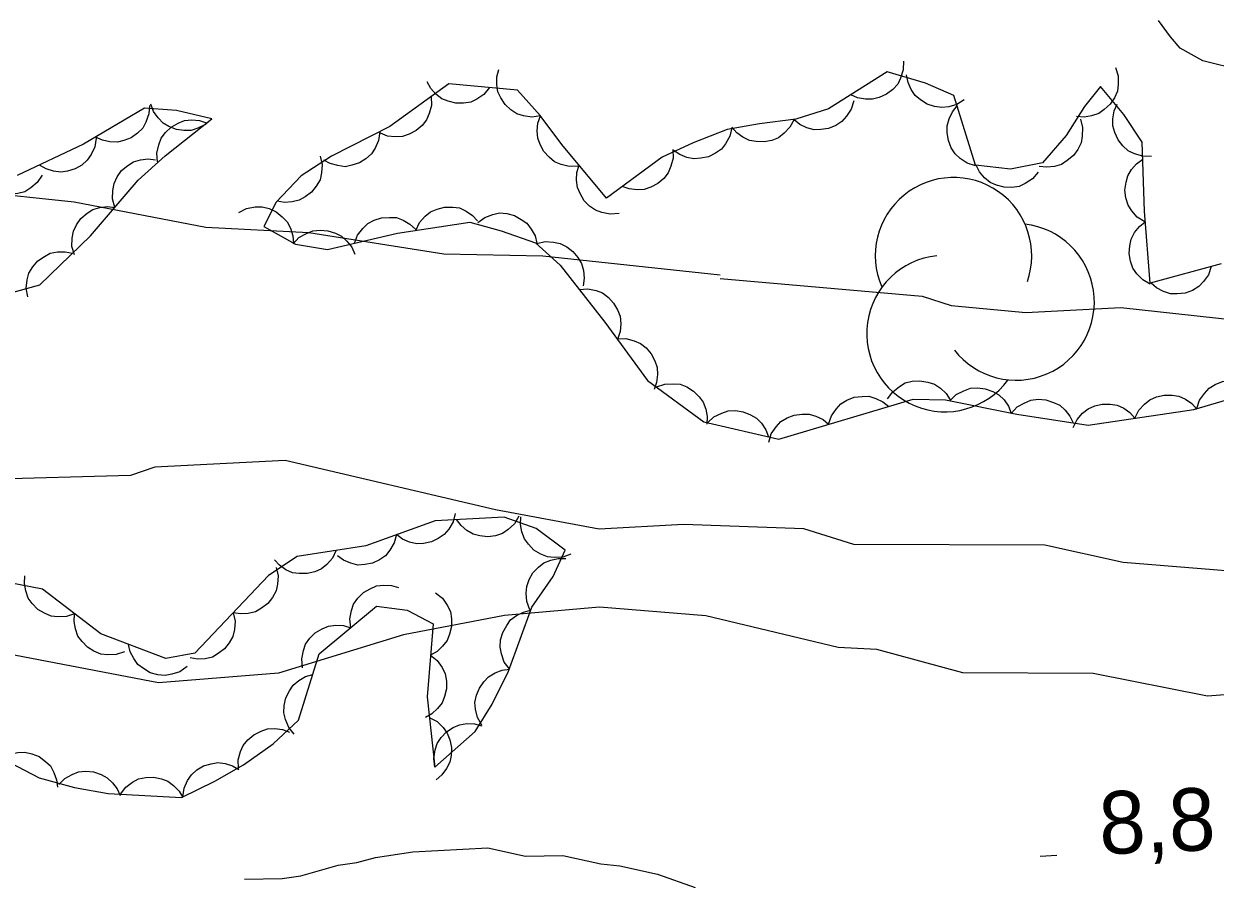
# Model space of a CAD drawing. Extents: x 336540 to 340074, y 5572036 to 5573747.
# Drawn here: x 337428.4 to 337485.6, y 5573493.1 to 5573534.1 of the extents above; entities that cross this region are included whole.
import ezdxf

# ---------------------------------------------------------------- set-up
doc = ezdxf.new("R2010")
doc.units = 0
for name, color, linetype in [('Niveau 1', 7, 'Continuous'), ('Niveau 2', 7, 'Continuous'), ('Niveau 3', 7, 'Continuous'), ('Niveau 44', 7, 'Continuous')]:
    doc.layers.add(name, color=color, linetype=linetype)

msp = doc.modelspace()

# ---------------------------------------------------------------- linework, layer by layer
at = {"layer": 'Niveau 1'}
msp.add_lwpolyline([(337486.78, 5573531.9), (337484.97, 5573532.36), (337483.89, 5573532.96), (337483.43, 5573533.51), (337482.85, 5573534.28)], dxfattribs=at)
at = {"layer": 'Niveau 2'}
for points in [[(337347.81, 5573530.31), (337350.57, 5573529.61), (337355.66, 5573529.33), (337365.72, 5573527.82), (337368.99, 5573526.81), (337371.73, 5573526.45), (337381.17, 5573527.1), (337387.65, 5573529.46), (337389.49, 5573529.9), (337392.18, 5573530.04), (337396.59, 5573529.59), (337396.79, 5573529.43), (337405.02, 5573527.48), (337417.94, 5573526.45), (337421.15, 5573526.62), (337430.85, 5573525.59), (337437.17, 5573524.38), (337442.1, 5573524.12), (337448.58, 5573523.1), (337453.32, 5573523), (337461.82, 5573522.1)], [(337461.83, 5573521.92), (337471.52, 5573521.07), (337472.91, 5573520.62), (337476.48, 5573520.29), (337481.04, 5573520.53), (337494.81, 5573519.03)], [(337487.45, 5573507.79), (337481.16, 5573508.31), (337477.39, 5573509.14), (337468.24, 5573509.17), (337465.84, 5573509.92), (337460.07, 5573510.12), (337456.03, 5573509.9), (337451.06, 5573510.83), (337440.96, 5573513.19), (337434.71, 5573512.88), (337433.55, 5573512.47), (337426.62, 5573512.29)], [(337491.78, 5573502.41), (337485.2, 5573501.89), (337479.72, 5573502.99), (337473.47, 5573503.01), (337469.34, 5573504.14), (337467.49, 5573504.23), (337461.14, 5573505.75), (337456.04, 5573506.16), (337451.49, 5573505.77), (337446.64, 5573504.83), (337440.64, 5573503), (337434.9, 5573502.54), (337427.21, 5573504)], [(337439.02, 5573493.12), (337440.82, 5573493.16), (337441.72, 5573493.29), (337443.51, 5573493.79), (337444.4, 5573493.92), (337445.3, 5573494.17), (337447.09, 5573494.43), (337450.69, 5573494.63), (337452.5, 5573494.22), (337454.29, 5573494.26), (337456.1, 5573493.86), (337457.01, 5573493.77), (337458.82, 5573493.36), (337460.63, 5573492.72)]]:
    msp.add_lwpolyline(points, dxfattribs=at)
at = {"layer": 'Niveau 3'}
msp.add_line((337477.17, 5573494.23), (337477.97, 5573494.27), dxfattribs=at)
at = {"layer": 'Niveau 44'}
for points in [[(337485.86, 5573522.63), (337482.45, 5573521.69), (337482.17, 5573525.15), (337482.06, 5573528.45), (337481.19, 5573529.78), (337480.07, 5573531.13), (337479.3, 5573530.17), (337478.42, 5573528.78), (337477.28, 5573527.46), (337475.75, 5573527.16), (337474.07, 5573527.35), (337473.04, 5573530.7), (337471.67, 5573531.29), (337469.83, 5573531.83), (337467.02, 5573530.05), (337465.46, 5573529.55), (337463.71, 5573529.34), (337462.17, 5573529.06), (337460.54, 5573528.43), (337459.05, 5573527.74), (337456.37, 5573525.77), (337454.24, 5573528.34), (337453.19, 5573529.74), (337452.11, 5573530.94), (337448.82, 5573531.25), (337445.99, 5573529.2), (337443.19, 5573527.79), (337441.74, 5573526.84), (337440.53, 5573525.58), (337439.94, 5573524.42), (337441.46, 5573523.56), (337442.99, 5573523.31), (337446.36, 5573524.09), (337449.82, 5573524.62), (337451.33, 5573524.21), (337452.98, 5573523.63), (337454.16, 5573522.56), (337456.3, 5573519.83), (337458.35, 5573517.03), (337461.04, 5573515.05), (337464.64, 5573514.22), (337471.09, 5573516.13), (337472.64, 5573516.11), (337476.05, 5573515.41), (337479.48, 5573514.89), (337484.55, 5573515.64), (337486.18, 5573516.12)], [(337453.21, 5573529.71), (337452.8, 5573529.66), (337452.4, 5573529.72), (337452.08, 5573529.81), (337451.79, 5573530.01), (337451.52, 5573530.26), (337451.31, 5573530.58), (337451.17, 5573530.87), (337451.12, 5573531.22), (337451.12, 5573531.59), (337451.21, 5573531.94)], [(337470.62, 5573532.33), (337470.61, 5573531.92), (337470.48, 5573531.53), (337470.34, 5573531.23), (337470.1, 5573530.98), (337469.8, 5573530.75), (337469.45, 5573530.6), (337469.14, 5573530.51), (337468.79, 5573530.52), (337468.42, 5573530.58), (337468.09, 5573530.73)], [(337480.79, 5573532.03), (337480.92, 5573531.63), (337480.92, 5573531.23), (337480.88, 5573530.9), (337480.73, 5573530.58), (337480.53, 5573530.27), (337480.24, 5573530.02), (337479.98, 5573529.83), (337479.64, 5573529.72), (337479.28, 5573529.66), (337478.92, 5573529.69)], [(337450.77, 5573531.07), (337450.5, 5573530.74), (337450.16, 5573530.52), (337449.87, 5573530.37), (337449.52, 5573530.32), (337449.15, 5573530.32), (337448.78, 5573530.42), (337448.48, 5573530.54), (337448.2, 5573530.76), (337447.95, 5573531.03), (337447.78, 5573531.35)], [(337473.53, 5573530.49), (337473.18, 5573530.26), (337472.79, 5573530.15), (337472.46, 5573530.11), (337472.11, 5573530.16), (337471.76, 5573530.28), (337471.44, 5573530.48), (337471.18, 5573530.69), (337470.99, 5573530.98), (337470.84, 5573531.32), (337470.77, 5573531.68)], [(337437.45, 5573529.58), (337435.75, 5573529.98), (337434.22, 5573530.08), (337431.3, 5573528.36), (337428.12, 5573526.85)], [(337434.46, 5573530.22), (337434.43, 5573529.81), (337434.29, 5573529.42), (337434.14, 5573529.13), (337433.89, 5573528.88), (337433.59, 5573528.67), (337433.23, 5573528.53), (337432.92, 5573528.45), (337432.56, 5573528.47), (337432.2, 5573528.55), (337431.88, 5573528.7)], [(337437.45, 5573529.58), (337437.14, 5573529.3), (337436.78, 5573529.12), (337436.46, 5573529.02), (337436.11, 5573529.01), (337435.75, 5573529.06), (337435.39, 5573529.21), (337435.11, 5573529.37), (337434.87, 5573529.62), (337434.66, 5573529.93), (337434.53, 5573530.27)], [(337447.97, 5573530.64), (337447.99, 5573530.22), (337447.88, 5573529.83), (337447.75, 5573529.52), (337447.53, 5573529.25), (337447.25, 5573529.01), (337446.91, 5573528.84), (337446.6, 5573528.73), (337446.25, 5573528.71), (337445.88, 5573528.75), (337445.54, 5573528.88)], [(337468.23, 5573530.44), (337468.11, 5573530.04), (337467.89, 5573529.7), (337467.67, 5573529.45), (337467.37, 5573529.26), (337467.03, 5573529.11), (337466.65, 5573529.06), (337466.33, 5573529.05), (337465.99, 5573529.14), (337465.65, 5573529.3), (337465.37, 5573529.52)], [(337474.08, 5573527.32), (337473.68, 5573527.45), (337473.34, 5573527.67), (337473.09, 5573527.89), (337472.91, 5573528.19), (337472.77, 5573528.53), (337472.72, 5573528.91), (337472.71, 5573529.24), (337472.81, 5573529.58), (337472.97, 5573529.91), (337473.2, 5573530.19)], [(337482.51, 5573527.77), (337482.09, 5573527.78), (337481.7, 5573527.9), (337481.4, 5573528.04), (337481.14, 5573528.28), (337480.91, 5573528.57), (337480.76, 5573528.92), (337480.66, 5573529.23), (337480.66, 5573529.58), (337480.72, 5573529.95), (337480.86, 5573530.28)], [(337427.63, 5573521.19), (337429.2, 5573521.61), (337431.64, 5573523.97), (337433.92, 5573526.64), (337435.21, 5573527.8), (337437.45, 5573529.58)], [(337434.85, 5573527.52), (337434.82, 5573527.93), (337434.91, 5573528.33), (337435.02, 5573528.64), (337435.23, 5573528.92), (337435.5, 5573529.18), (337435.84, 5573529.36), (337436.14, 5573529.49), (337436.49, 5573529.52), (337436.86, 5573529.49), (337437.2, 5573529.38)], [(337455.01, 5573527.31), (337454.59, 5573527.29), (337454.2, 5573527.39), (337453.89, 5573527.51), (337453.62, 5573527.73), (337453.37, 5573528), (337453.2, 5573528.35), (337453.08, 5573528.65), (337453.06, 5573529), (337453.09, 5573529.37), (337453.21, 5573529.71)], [(337465.37, 5573529.54), (337465.17, 5573529.17), (337464.89, 5573528.88), (337464.63, 5573528.67), (337464.31, 5573528.54), (337463.94, 5573528.47), (337463.56, 5573528.48), (337463.24, 5573528.53), (337462.92, 5573528.69), (337462.62, 5573528.91), (337462.39, 5573529.18)], [(337479.1, 5573529.56), (337479.2, 5573529.16), (337479.19, 5573528.75), (337479.14, 5573528.43), (337478.98, 5573528.11), (337478.77, 5573527.81), (337478.47, 5573527.57), (337478.2, 5573527.39), (337477.86, 5573527.29), (337477.49, 5573527.25), (337477.13, 5573527.29)], [(337445.5, 5573528.95), (337445.45, 5573528.54), (337445.28, 5573528.17), (337445.1, 5573527.89), (337444.84, 5573527.65), (337444.53, 5573527.46), (337444.16, 5573527.35), (337443.84, 5573527.28), (337443.49, 5573527.33), (337443.13, 5573527.43), (337442.82, 5573527.6)], [(337462.39, 5573529.14), (337462.29, 5573528.74), (337462.09, 5573528.38), (337461.89, 5573528.12), (337461.61, 5573527.92), (337461.27, 5573527.75), (337460.9, 5573527.68), (337460.57, 5573527.65), (337460.23, 5573527.72), (337459.89, 5573527.86), (337459.59, 5573528.06)], [(337431.9, 5573528.65), (337431.84, 5573528.23), (337431.67, 5573527.87), (337431.48, 5573527.59), (337431.22, 5573527.36), (337430.9, 5573527.18), (337430.53, 5573527.07), (337430.21, 5573527.02), (337429.86, 5573527.07), (337429.5, 5573527.18), (337429.19, 5573527.36)], [(337459.55, 5573528.11), (337459.57, 5573527.69), (337459.47, 5573527.3), (337459.34, 5573526.99), (337459.12, 5573526.72), (337458.84, 5573526.47), (337458.5, 5573526.3), (337458.19, 5573526.19), (337457.84, 5573526.17), (337457.47, 5573526.21), (337457.13, 5573526.33)], [(337432.8, 5573525.33), (337432.69, 5573525.74), (337432.7, 5573526.14), (337432.76, 5573526.47), (337432.91, 5573526.79), (337433.12, 5573527.09), (337433.42, 5573527.33), (337433.69, 5573527.51), (337434.03, 5573527.61), (337434.39, 5573527.65), (337434.75, 5573527.61)], [(337442.65, 5573527.79), (337442.74, 5573527.38), (337442.71, 5573526.98), (337442.64, 5573526.65), (337442.46, 5573526.35), (337442.23, 5573526.06), (337441.93, 5573525.83), (337441.64, 5573525.67), (337441.3, 5573525.59), (337440.93, 5573525.57), (337440.58, 5573525.63)], [(337456.98, 5573525.04), (337456.56, 5573525), (337456.16, 5573525.08), (337455.85, 5573525.19), (337455.56, 5573525.39), (337455.3, 5573525.65), (337455.11, 5573525.99), (337454.98, 5573526.28), (337454.94, 5573526.63), (337454.96, 5573527), (337455.06, 5573527.35)], [(337477.08, 5573527.01), (337476.81, 5573526.69), (337476.46, 5573526.47), (337476.16, 5573526.33), (337475.82, 5573526.28), (337475.45, 5573526.29), (337475.08, 5573526.4), (337474.78, 5573526.52), (337474.51, 5573526.75), (337474.26, 5573527.03), (337474.1, 5573527.35)], [(337482.19, 5573524.64), (337481.83, 5573524.86), (337481.57, 5573525.17), (337481.39, 5573525.44), (337481.28, 5573525.78), (337481.24, 5573526.15), (337481.29, 5573526.53), (337481.37, 5573526.84), (337481.55, 5573527.14), (337481.8, 5573527.42), (337482.09, 5573527.64)], [(337429.31, 5573526.87), (337429.08, 5573526.52), (337428.77, 5573526.26), (337428.49, 5573526.08), (337428.15, 5573525.99), (337427.78, 5573525.95), (337427.4, 5573526.01), (337427.09, 5573526.09), (337426.79, 5573526.28), (337426.52, 5573526.53), (337426.31, 5573526.83)], [(337430.86, 5573523.05), (337430.74, 5573523.45), (337430.75, 5573523.86), (337430.81, 5573524.19), (337430.96, 5573524.5), (337431.17, 5573524.8), (337431.47, 5573525.05), (337431.74, 5573525.23), (337432.08, 5573525.33), (337432.45, 5573525.37), (337432.8, 5573525.33)], [(337438.75, 5573525.09), (337439.12, 5573525.28), (337439.53, 5573525.35), (337439.86, 5573525.36), (337440.2, 5573525.27), (337440.53, 5573525.11), (337440.83, 5573524.87), (337441.06, 5573524.64), (337441.22, 5573524.33), (337441.33, 5573523.97), (337441.36, 5573523.62)], [(337447.23, 5573524.22), (337447.41, 5573524.6), (337447.68, 5573524.9), (337447.93, 5573525.11), (337448.25, 5573525.25), (337448.61, 5573525.34), (337449, 5573525.34), (337449.32, 5573525.3), (337449.64, 5573525.15), (337449.95, 5573524.94), (337450.19, 5573524.68)], [(337450.21, 5573524.6), (337450.54, 5573524.85), (337450.93, 5573524.99), (337451.25, 5573525.06), (337451.6, 5573525.03), (337451.96, 5573524.94), (337452.29, 5573524.75), (337452.56, 5573524.57), (337452.77, 5573524.29), (337452.95, 5573523.96), (337453.04, 5573523.61)], [(337444.29, 5573523.61), (337444.44, 5573524), (337444.69, 5573524.32), (337444.93, 5573524.55), (337445.24, 5573524.72), (337445.59, 5573524.83), (337445.97, 5573524.85), (337446.3, 5573524.84), (337446.63, 5573524.72), (337446.95, 5573524.53), (337447.21, 5573524.29)], [(337482.45, 5573521.65), (337482.09, 5573521.85), (337481.81, 5573522.15), (337481.61, 5573522.42), (337481.5, 5573522.75), (337481.44, 5573523.11), (337481.47, 5573523.49), (337481.53, 5573523.81), (337481.7, 5573524.12), (337481.93, 5573524.41), (337482.21, 5573524.64)], [(337441.35, 5573523.58), (337441.63, 5573523.88), (337441.99, 5573524.08), (337442.29, 5573524.21), (337442.64, 5573524.24), (337443.01, 5573524.21), (337443.38, 5573524.09), (337443.67, 5573523.95), (337443.93, 5573523.71), (337444.16, 5573523.42), (337444.31, 5573523.09)], [(337453.03, 5573523.59), (337453.43, 5573523.69), (337453.84, 5573523.66), (337454.16, 5573523.6), (337454.48, 5573523.44), (337454.77, 5573523.22), (337455.01, 5573522.92), (337455.18, 5573522.64), (337455.27, 5573522.3), (337455.3, 5573521.93), (337455.25, 5573521.57)], [(337428.62, 5573521.04), (337428.54, 5573521.46), (337428.59, 5573521.86), (337428.68, 5573522.18), (337428.86, 5573522.48), (337429.1, 5573522.76), (337429.42, 5573522.98), (337429.7, 5573523.13), (337430.05, 5573523.2), (337430.42, 5573523.2), (337430.77, 5573523.13)], [(337485.38, 5573522.5), (337485.25, 5573522.1), (337485.01, 5573521.77), (337484.78, 5573521.53), (337484.48, 5573521.35), (337484.13, 5573521.22), (337483.75, 5573521.19), (337483.43, 5573521.19), (337483.09, 5573521.3), (337482.76, 5573521.47), (337482.49, 5573521.7)], [(337455.07, 5573521.4), (337455.48, 5573521.43), (337455.88, 5573521.34), (337456.19, 5573521.23), (337456.47, 5573521.01), (337456.72, 5573520.74), (337456.91, 5573520.41), (337457.03, 5573520.11), (337457.06, 5573519.75), (337457.03, 5573519.38), (337456.92, 5573519.04)], [(337456.89, 5573519.02), (337457.31, 5573519.04), (337457.7, 5573518.93), (337458.01, 5573518.81), (337458.28, 5573518.59), (337458.52, 5573518.31), (337458.7, 5573517.97), (337458.81, 5573517.66), (337458.83, 5573517.31), (337458.78, 5573516.94), (337458.66, 5573516.6)], [(337469.86, 5573516.15), (337470.1, 5573516.49), (337470.42, 5573516.74), (337470.7, 5573516.91), (337471.04, 5573516.99), (337471.41, 5573517.02), (337471.79, 5573516.95), (337472.1, 5573516.86), (337472.39, 5573516.66), (337472.66, 5573516.41), (337472.86, 5573516.11)], [(337484.69, 5573515.68), (337484.82, 5573516.08), (337485.05, 5573516.41), (337485.27, 5573516.66), (337485.57, 5573516.84), (337485.91, 5573516.98), (337486.29, 5573517.02), (337486.62, 5573517.02), (337486.96, 5573516.92), (337487.29, 5573516.76), (337487.57, 5573516.53)], [(337458.78, 5573516.72), (337459.17, 5573516.86), (337459.58, 5573516.87), (337459.91, 5573516.85), (337460.23, 5573516.72), (337460.55, 5573516.52), (337460.82, 5573516.25), (337461.02, 5573515.99), (337461.14, 5573515.66), (337461.21, 5573515.3), (337461.19, 5573514.94)], [(337472.86, 5573516.07), (337473.15, 5573516.36), (337473.51, 5573516.54), (337473.83, 5573516.66), (337474.18, 5573516.68), (337474.54, 5573516.63), (337474.9, 5573516.5), (337475.19, 5573516.35), (337475.44, 5573516.1), (337475.66, 5573515.8), (337475.79, 5573515.46)], [(337467.03, 5573514.93), (337467.16, 5573515.33), (337467.39, 5573515.66), (337467.61, 5573515.91), (337467.91, 5573516.09), (337468.26, 5573516.23), (337468.64, 5573516.27), (337468.96, 5573516.28), (337469.3, 5573516.17), (337469.63, 5573516.01), (337469.91, 5573515.78)], [(337475.79, 5573515.45), (337476.07, 5573515.76), (337476.43, 5573515.96), (337476.73, 5573516.09), (337477.08, 5573516.13), (337477.45, 5573516.1), (337477.81, 5573515.98), (337478.11, 5573515.85), (337478.37, 5573515.61), (337478.6, 5573515.32), (337478.76, 5573515)], [(337478.76, 5573514.78), (337478.94, 5573515.16), (337479.21, 5573515.46), (337479.47, 5573515.67), (337479.79, 5573515.81), (337480.15, 5573515.89), (337480.53, 5573515.89), (337480.86, 5573515.85), (337481.18, 5573515.7), (337481.48, 5573515.49), (337481.72, 5573515.22)], [(337481.72, 5573515.22), (337481.91, 5573515.6), (337482.18, 5573515.9), (337482.43, 5573516.11), (337482.76, 5573516.25), (337483.12, 5573516.33), (337483.5, 5573516.33), (337483.82, 5573516.28), (337484.14, 5573516.14), (337484.45, 5573515.93), (337484.69, 5573515.66)], [(337461.23, 5573515.01), (337461.53, 5573515.29), (337461.9, 5573515.47), (337462.21, 5573515.57), (337462.56, 5573515.59), (337462.93, 5573515.53), (337463.28, 5573515.39), (337463.57, 5573515.23), (337463.81, 5573514.98), (337464.02, 5573514.67), (337464.15, 5573514.33)], [(337464.16, 5573514.08), (337464.28, 5573514.48), (337464.51, 5573514.81), (337464.74, 5573515.06), (337465.04, 5573515.24), (337465.38, 5573515.37), (337465.76, 5573515.42), (337466.09, 5573515.42), (337466.42, 5573515.32), (337466.76, 5573515.16), (337467.03, 5573514.93)], [(337449.12, 5573510.66), (337449.02, 5573510.25), (337448.81, 5573509.9), (337448.6, 5573509.65), (337448.31, 5573509.45), (337447.98, 5573509.29), (337447.6, 5573509.22), (337447.28, 5573509.2), (337446.93, 5573509.28), (337446.59, 5573509.43), (337446.3, 5573509.64)], [(337448.14, 5573498.5), (337450.08, 5573500.2), (337450.9, 5573501.52), (337451.68, 5573503.09), (337452.79, 5573506.16), (337453.82, 5573507.63), (337454.4, 5573508.9), (337453.01, 5573509.94), (337451.47, 5573510.48), (337448.16, 5573510.31), (337444.83, 5573509.11), (337441.54, 5573508.6), (337440.17, 5573507.68), (337436.63, 5573503.96), (337435.25, 5573503.7), (337432.12, 5573504.89), (337429.33, 5573507.02), (337427.68, 5573507.35)], [(337452.18, 5573510.52), (337451.96, 5573510.16), (337451.66, 5573509.89), (337451.39, 5573509.7), (337451.05, 5573509.59), (337450.69, 5573509.54), (337450.31, 5573509.59), (337449.99, 5573509.66), (337449.68, 5573509.84), (337449.4, 5573510.08), (337449.18, 5573510.36)], [(337454.67, 5573508.7), (337454.28, 5573508.56), (337453.87, 5573508.54), (337453.54, 5573508.57), (337453.22, 5573508.71), (337452.9, 5573508.9), (337452.64, 5573509.18), (337452.44, 5573509.44), (337452.32, 5573509.77), (337452.26, 5573510.13), (337452.27, 5573510.49)], [(337446.3, 5573509.64), (337446.2, 5573509.24), (337445.99, 5573508.89), (337445.78, 5573508.63), (337445.49, 5573508.43), (337445.16, 5573508.28), (337444.78, 5573508.21), (337444.45, 5573508.18), (337444.11, 5573508.27), (337443.77, 5573508.41), (337443.48, 5573508.62)], [(337443.41, 5573508.89), (337443.23, 5573508.51), (337442.96, 5573508.21), (337442.71, 5573508), (337442.39, 5573507.86), (337442.03, 5573507.77), (337441.64, 5573507.77), (337441.32, 5573507.81), (337441, 5573507.96), (337440.69, 5573508.17), (337440.45, 5573508.43)], [(337452.7, 5573506.04), (337452.55, 5573506.43), (337452.53, 5573506.83), (337452.55, 5573507.16), (337452.67, 5573507.49), (337452.85, 5573507.81), (337453.12, 5573508.08), (337453.37, 5573508.29), (337453.7, 5573508.42), (337454.06, 5573508.5), (337454.42, 5573508.49)], [(337440.54, 5573508.07), (337440.63, 5573507.67), (337440.6, 5573507.26), (337440.53, 5573506.94), (337440.36, 5573506.63), (337440.13, 5573506.34), (337439.83, 5573506.11), (337439.55, 5573505.94), (337439.2, 5573505.86), (337438.83, 5573505.84), (337438.48, 5573505.9)], [(337430.87, 5573505.84), (337430.48, 5573505.71), (337430.07, 5573505.7), (337429.74, 5573505.73), (337429.42, 5573505.87), (337429.11, 5573506.06), (337428.84, 5573506.34), (337428.65, 5573506.6), (337428.53, 5573506.94), (337428.47, 5573507.3), (337428.49, 5573507.66)], [(337444.11, 5573505.18), (337444.07, 5573505.6), (337444.15, 5573506), (337444.25, 5573506.31), (337444.46, 5573506.6), (337444.72, 5573506.86), (337445.05, 5573507.05), (337445.35, 5573507.18), (337445.7, 5573507.22), (337446.07, 5573507.2), (337446.41, 5573507.1)], [(337448.18, 5573506.85), (337448.51, 5573506.59), (337448.74, 5573506.26), (337448.89, 5573505.96), (337448.95, 5573505.61), (337448.95, 5573505.24), (337448.85, 5573504.87), (337448.74, 5573504.57), (337448.52, 5573504.29), (337448.25, 5573504.04), (337447.94, 5573503.86)], [(337427.77, 5573498.72), (337429.17, 5573497.99), (337430.86, 5573497.52), (337432.48, 5573497.23), (337436, 5573497.04), (337437.6, 5573497.82), (337438.97, 5573498.6), (337440.4, 5573499.62), (337441.61, 5573500.75), (337442.59, 5573503.92), (337445.34, 5573506.21), (337446.81, 5573506.02), (337448.06, 5573505.36), (337447.77, 5573501.87), (337448.14, 5573498.5)], [(337433.26, 5573504.02), (337432.86, 5573503.89), (337432.46, 5573503.88), (337432.13, 5573503.91), (337431.8, 5573504.05), (337431.49, 5573504.24), (337431.23, 5573504.52), (337431.03, 5573504.78), (337430.92, 5573505.12), (337430.85, 5573505.48), (337430.87, 5573505.84)], [(337438.48, 5573505.9), (337438.57, 5573505.49), (337438.53, 5573505.09), (337438.46, 5573504.76), (337438.29, 5573504.46), (337438.06, 5573504.17), (337437.76, 5573503.94), (337437.48, 5573503.77), (337437.13, 5573503.69), (337436.76, 5573503.67), (337436.41, 5573503.73)], [(337451.72, 5573503.2), (337451.47, 5573503.53), (337451.34, 5573503.92), (337451.27, 5573504.24), (337451.3, 5573504.59), (337451.4, 5573504.95), (337451.59, 5573505.28), (337451.78, 5573505.55), (337452.06, 5573505.76), (337452.39, 5573505.93), (337452.74, 5573506.02)], [(337441.8, 5573503.26), (337441.76, 5573503.68), (337441.84, 5573504.08), (337441.95, 5573504.39), (337442.15, 5573504.68), (337442.41, 5573504.94), (337442.74, 5573505.13), (337443.04, 5573505.26), (337443.39, 5573505.3), (337443.76, 5573505.28), (337444.11, 5573505.18)], [(337436.26, 5573503.32), (337435.92, 5573503.07), (337435.53, 5573502.95), (337435.21, 5573502.89), (337434.86, 5573502.92), (337434.5, 5573503.02), (337434.17, 5573503.22), (337433.91, 5573503.41), (337433.71, 5573503.7), (337433.54, 5573504.03), (337433.46, 5573504.38)], [(337447.94, 5573503.86), (337448.26, 5573503.6), (337448.49, 5573503.27), (337448.64, 5573502.97), (337448.7, 5573502.62), (337448.7, 5573502.25), (337448.61, 5573501.88), (337448.49, 5573501.58), (337448.27, 5573501.3), (337448, 5573501.05), (337447.69, 5573500.87)], [(337441.4, 5573500.08), (337441.14, 5573500.4), (337440.99, 5573500.78), (337440.91, 5573501.1), (337440.92, 5573501.45), (337441, 5573501.81), (337441.17, 5573502.15), (337441.35, 5573502.43), (337441.62, 5573502.65), (337441.94, 5573502.84), (337442.29, 5573502.94)], [(337450.4, 5573500.5), (337450.19, 5573500.87), (337450.1, 5573501.27), (337450.07, 5573501.59), (337450.14, 5573501.94), (337450.28, 5573502.28), (337450.5, 5573502.59), (337450.72, 5573502.83), (337451.03, 5573503.01), (337451.37, 5573503.14), (337451.73, 5573503.19)], [(337447.88, 5573500.88), (337448.25, 5573500.68), (337448.54, 5573500.4), (337448.74, 5573500.13), (337448.87, 5573499.81), (337448.94, 5573499.44), (337448.92, 5573499.06), (337448.86, 5573498.74), (337448.7, 5573498.43), (337448.48, 5573498.13), (337448.21, 5573497.89)], [(337448.14, 5573498.5), (337448.09, 5573498.91), (337448.16, 5573499.32), (337448.26, 5573499.63), (337448.45, 5573499.92), (337448.71, 5573500.19), (337449.03, 5573500.39), (337449.33, 5573500.53), (337449.68, 5573500.58), (337450.05, 5573500.57), (337450.4, 5573500.48)], [(337438.73, 5573498.43), (337438.72, 5573498.85), (337438.83, 5573499.24), (337438.96, 5573499.54), (337439.18, 5573499.81), (337439.46, 5573500.05), (337439.81, 5573500.22), (337440.12, 5573500.33), (337440.47, 5573500.34), (337440.84, 5573500.3), (337441.17, 5573500.17)], [(337427.39, 5573498.92), (337427.75, 5573499.12), (337428.15, 5573499.2), (337428.48, 5573499.22), (337428.82, 5573499.14), (337429.17, 5573499), (337429.47, 5573498.77), (337429.71, 5573498.55), (337429.88, 5573498.24), (337430, 5573497.89), (337430.05, 5573497.53)], [(337436.06, 5573497.07), (337436.12, 5573497.48), (337436.29, 5573497.85), (337436.47, 5573498.13), (337436.73, 5573498.36), (337437.05, 5573498.55), (337437.42, 5573498.66), (337437.74, 5573498.71), (337438.09, 5573498.67), (337438.44, 5573498.56), (337438.75, 5573498.38)], [(337430.11, 5573497.66), (337430.4, 5573497.95), (337430.75, 5573498.15), (337431.06, 5573498.27), (337431.41, 5573498.3), (337431.78, 5573498.27), (337432.14, 5573498.14), (337432.43, 5573497.99), (337432.69, 5573497.75), (337432.91, 5573497.46), (337433.06, 5573497.13)], [(337433.07, 5573497.2), (337433.32, 5573497.53), (337433.65, 5573497.77), (337433.94, 5573497.93), (337434.28, 5573498), (337434.65, 5573498.01), (337435.03, 5573497.93), (337435.34, 5573497.82), (337435.62, 5573497.61), (337435.88, 5573497.35), (337436.06, 5573497.04)]]:
    msp.add_lwpolyline(points, dxfattribs=at)
for centre, start, end in [((337473.017, 5573523.01), 340.6938, 203.3782), ((337476.02, 5573520.795), 217.8724, 83.5609), ((337472.609, 5573519.281), 96.0262, 323.4832)]:
    msp.add_arc(centre, 3.752, start, end, dxfattribs=at)

# ---------------------------------------------------------------- texts
at = {"layer": 'Niveau 3'}
msp.add_text('8,8    ', height=2.9999, rotation=2.2763, dxfattribs=at).set_placement((337480.05, 5573494.31))

doc.saveas('drawing.dxf')
